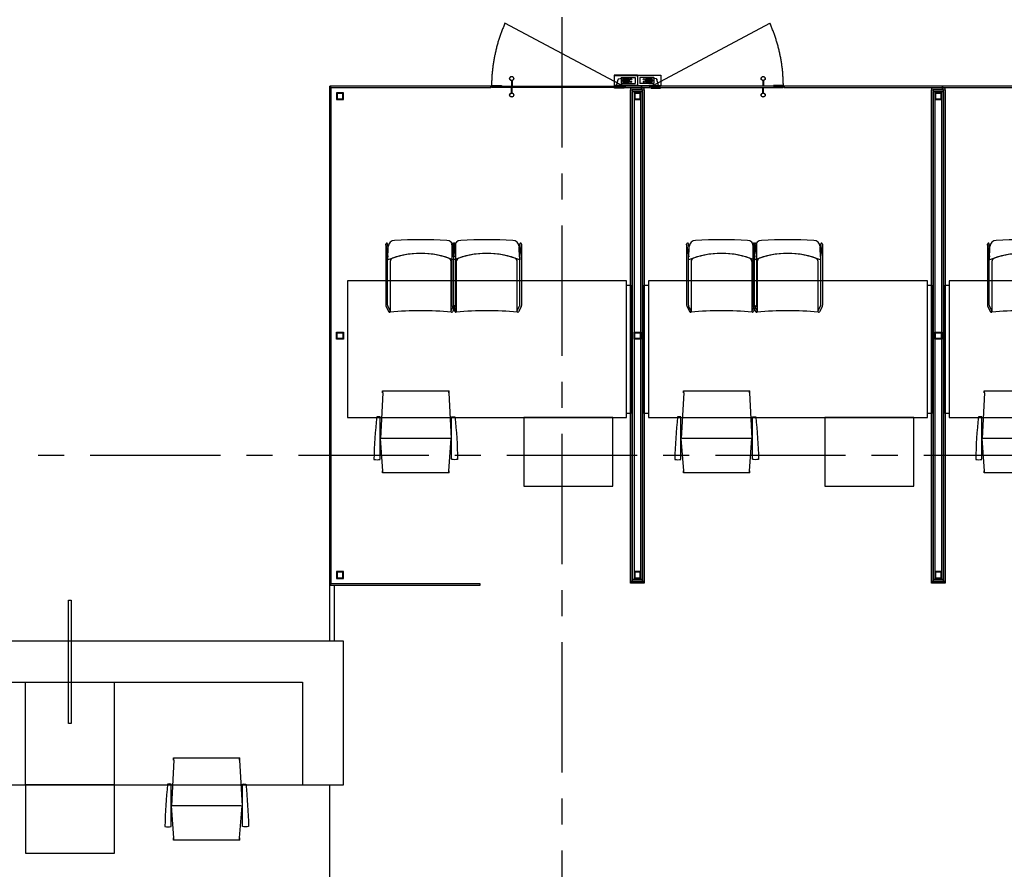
# Model space of a CAD drawing. Header units: millimetres. Extents: x 111285 to 237437, y -9513 to 52045.
# Tile 458 of 656: x 162115 to 169315, y 4765 to 10980. Entities that reach past the tile are written whole.
import ezdxf

# ---------------------------------------------------------------- set-up
doc = ezdxf.new("R2010")
doc.units = ezdxf.units.MM
doc.header["$LTSCALE"] = 100
doc.linetypes.add('CENTER', pattern=[50.8, 31.75, -6.35, 6.35, -6.35])
doc.linetypes.add('HIDDEN', pattern=[9.525, 6.35, -3.175])
doc.layers.get('0').update_dxf_attribs({"color": 252})
for name, color, linetype in [('0-HOOFDSTRAMIEN', 1, 'CENTER'), ('_22--BINNENWAND', 1, 'Continuous'), ('_32--BINNENKOZIJN', 1, 'Continuous'), ('_79--VASTE-INRICHTING', 1, 'Continuous'), ('_82--LOSSE-INRICHTING', 1, 'Continuous'), ('_89--LOSSE-INRICHTING', 1, 'Continuous')]:
    doc.layers.add(name, color=color, linetype=linetype)

# ---------------------------------------------------------------- blocks, each defined once
blk = doc.blocks.new('U-STRAMIEN')
at = {"layer": '0-HOOFDSTRAMIEN', "ltscale": 0.3}
for points in [[(39600, -4264), (39600, 47464)], [(-5000, 7200), (68000, 7200)]]:
    blk.add_lwpolyline(points, dxfattribs=at)
blk = doc.blocks.new('bureaustoel')
at = {"layer": '_89--LOSSE-INRICHTING'}
for p, q in [((2.5, 585), (-14.9, 250)), ((0, 585), (0, 600)), ((0, 600), (486.9, 600)), ((2.5, 585), (2.5, 600)), ((484.4, 585), (484.4, 600)), ((484.4, 585), (501.9, 250)), ((486.9, 585), (486.9, 600)), ((2.5, 15), (-14.9, 250)), ((496.2, 250), (-9.2, 250)), ((484.4, 15), (501.9, 250)), ((0, 0), (0, 15)), ((486.9, 0), (0, 0)), ((2.5, 0), (2.5, 15)), ((484.4, 0), (484.4, 15)), ((486.9, 0), (486.9, 15))]:
    blk.add_line(p, q, dxfattribs=at)
for points in [[(-17.4, 98.6), (-17.4, 408.6, 0.108124), (-42.2, 408.6, 0.022407), (-62.3, 98.3, 0.119571), (-17.4, 98.3, 0.119571)], [(504.6, 98.6), (504.6, 408.6, -0.108124), (529.4, 408.6, -0.022407), (549.5, 98.3, -0.119571), (504.6, 98.3, -0.119571)]]:
    blk.add_lwpolyline(points, format="xyb", dxfattribs=at)
blk = doc.blocks.new('BA-MORRISON-SIM')
for p, q in [((-1396.6, -206.8), (-1396.6, -207.3)), ((-1383.6, -286.3), (-1396.6, -207.3)), ((-1396.6, -207.3), (-1396.6, -654.2)), ((-1396.6, -207.3), (-1381.3, -300.3)), ((-1378.9, -234.5), (-1383.7, -205.7)), ((-904.2, -234.5), (-899.5, -205.7)), ((-886.6, -207.3), (-901.9, -300.3)), ((-899.6, -286.3), (-886.6, -207.3)), ((-886.6, -206.8), (-886.6, -207.3)), ((-886.6, -207.3), (-886.6, -654.2)), ((-1383.6, -654.9), (-1383.6, -286.3)), ((-1382.1, -322.9), (-1378.6, -225.3)), ((-1381.3, -300.3), (-1378.9, -234.5)), ((-904.6, -225.3), (-901.1, -322.9)), ((-901.9, -300.3), (-904.2, -234.5)), ((-899.6, -654.9), (-899.6, -286.3)), ((-1364.6, -335.3), (-1364.6, -705.3)), ((-918.6, -705.3), (-918.6, -335.3)), ((-1393.5, -665.9), (-1373.8, -702)), ((-1364.6, -692.9), (-1382, -660.9)), ((-1368.3, -705.3), (-1364.6, -705.3)), ((-1364.6, -705.3), (-1364.6, -692.9)), ((-918.6, -692.9), (-901.2, -660.9)), ((-918.6, -705.3), (-918.6, -692.9)), ((-914.8, -705.3), (-918.6, -705.3)), ((-889.7, -665.9), (-909.4, -702))]:
    blk.add_line(p, q)
for centre, radius, start, end in [((-1390.1, -206.8), 6.5, 94.67655, 180), ((-1390.1, -206.8), 6.5, 9.35311, 94.67655), ((-1331, -228), 47.7, 91.3487, 176.74251), ((-1141.6, -3806.8), 3631.5, 86.99304, 93.00696), ((-952.2, -228), 47.7, 3.25749, 88.6513), ((-893.1, -206.8), 6.5, 85.32345, 170.64689), ((-893.1, -206.8), 6.5, 0, 85.32345), ((-1141.6, -907), 631.7, 67.62326, 112.37674), ((-1141.6, -907), 631.7, 71.06093, 108.93907), ((-1333.4, -337.9), 31.3, 115.04697, 175.26506), ((-949.8, -337.9), 31.3, 4.73494, 64.95303), ((-1371.5, -653.9), 25.1, 179.30961, 208.73235), ((-1369.1, -654.3), 14.5, 182.50033, 207.13359), ((-1368.3, -699), 6.25, 208.60447, 270), ((-1141.6, -3186.7), 2491.5, 84.86481, 95.13519), ((-914.8, -699), 6.25, 270, 331.39553), ((-914.1, -654.3), 14.5, 332.86641, 357.49967), ((-911.6, -653.9), 25.1, 331.26765, 0.69039)]:
    blk.add_arc(centre, radius, start, end)

msp = doc.modelspace()

# ---------------------------------------------------------------- linework, layer by layer
at = {"layer": '_22--BINNENWAND'}
for p, q in [((164393.4, 6854), (164393.4, 10484)), ((166607.4, 10454), (166657.4, 10445)), ((166607.4, 10445), (166657.4, 10454)), ((168807.4, 10454), (168857.4, 10445)), ((168807.4, 10445), (168857.4, 10454)), ((166657.4, 6884), (166607.4, 6893)), ((166657.4, 6893), (166607.4, 6884)), ((168857.4, 6884), (168807.4, 6893)), ((168857.4, 6893), (168807.4, 6884))]:
    msp.add_line(p, q, dxfattribs=at)
for points in [[(164393.4, 10484), (165560.4, 10484), (165560.4, 10494), (164383.4, 10494)], [(164432.4, 10395), (164482.4, 10395), (164482.4, 10445), (164432.4, 10445)], [(164437.4, 10400), (164477.4, 10400), (164477.4, 10440), (164437.4, 10440)], [(166542.4, 10484), (166722.4, 10484), (166722.4, 10494), (166542.4, 10494)], [(166582.4, 10466.5), (166682.4, 10466.5), (166682.4, 10479), (166582.4, 10479)], [(166582.4, 6871.5), (166582.4, 10466.5), (166594.9, 10466.5), (166594.9, 6871.5)], [(166594.9, 10454), (166669.9, 10454), (166669.9, 10466.5), (166594.9, 10466.5)], [(166594.9, 6884), (166594.9, 10454), (166607.4, 10454), (166607.4, 6884)], [(166597.4, 10479), (166597.4, 10484), (166607.4, 10484), (166607.4, 10479)], [(166607.4, 10395), (166657.4, 10395), (166657.4, 10445), (166607.4, 10445)], [(166612.4, 10400), (166652.4, 10400), (166652.4, 10440), (166612.4, 10440)], [(166667.4, 10479), (166667.4, 10484), (166657.4, 10484), (166657.4, 10479)], [(166657.4, 6884), (166657.4, 10454), (166669.9, 10454), (166669.9, 6884)], [(166669.9, 6871.5), (166669.9, 10466.5), (166682.4, 10466.5), (166682.4, 6871.5)], [(167704.4, 10484), (169960.4, 10484), (169960.4, 10494), (167704.4, 10494)], [(168782.4, 10466.5), (168882.4, 10466.5), (168882.4, 10479), (168782.4, 10479)], [(168782.4, 6871.5), (168782.4, 10466.5), (168794.9, 10466.5), (168794.9, 6871.5)], [(168794.9, 10454), (168869.9, 10454), (168869.9, 10466.5), (168794.9, 10466.5)], [(168794.9, 6884), (168794.9, 10454), (168807.4, 10454), (168807.4, 6884)], [(168797.4, 10479), (168797.4, 10484), (168807.4, 10484), (168807.4, 10479)], [(168807.4, 10395), (168857.4, 10395), (168857.4, 10445), (168807.4, 10445)], [(168812.4, 10400), (168852.4, 10400), (168852.4, 10440), (168812.4, 10440)], [(168867.4, 10479), (168867.4, 10484), (168857.4, 10484), (168857.4, 10479)], [(168857.4, 6884), (168857.4, 10454), (168869.9, 10454), (168869.9, 6884)], [(168869.9, 6871.5), (168869.9, 10466.5), (168882.4, 10466.5), (168882.4, 6871.5)], [(164432.4, 8694), (164482.4, 8694), (164482.4, 8644), (164432.4, 8644)], [(164437.4, 8689), (164477.4, 8689), (164477.4, 8649), (164437.4, 8649)], [(166607.4, 8694), (166657.4, 8694), (166657.4, 8644), (166607.4, 8644)], [(166612.4, 8689), (166652.4, 8689), (166652.4, 8649), (166612.4, 8649)], [(168807.4, 8694), (168857.4, 8694), (168857.4, 8644), (168807.4, 8644)], [(168812.4, 8689), (168852.4, 8689), (168852.4, 8649), (168812.4, 8649)], [(164432.4, 6943), (164432.4, 6893), (164482.4, 6893), (164482.4, 6943)], [(164437.4, 6938), (164437.4, 6898), (164477.4, 6898), (164477.4, 6938)], [(166657.4, 6943), (166607.4, 6943), (166607.4, 6893), (166657.4, 6893)], [(166652.4, 6938), (166612.4, 6938), (166612.4, 6898), (166652.4, 6898)], [(168857.4, 6943), (168807.4, 6943), (168807.4, 6893), (168857.4, 6893)], [(168852.4, 6938), (168812.4, 6938), (168812.4, 6898), (168852.4, 6898)], [(164383.4, 6844), (165483.4, 6844), (165483.4, 6854), (164393.4, 6854)], [(166582.4, 6871.5), (166682.4, 6871.5), (166682.4, 6859), (166582.4, 6859)], [(166594.9, 6884), (166669.9, 6884), (166669.9, 6871.5), (166594.9, 6871.5)], [(168782.4, 6871.5), (168882.4, 6871.5), (168882.4, 6859), (168782.4, 6859)], [(168794.9, 6884), (168869.9, 6884), (168869.9, 6871.5), (168794.9, 6871.5)]]:
    msp.add_lwpolyline(points, close=True, dxfattribs=at)
for points in [[(166535.4, 10484), (165567.4, 10484), (165565.4, 10486), (165565.4, 10492), (165567.4, 10494), (166535.4, 10494), (166537.4, 10492), (166537.4, 10486), (166535.4, 10484)], [(166729.4, 10484), (167697.4, 10484), (167699.4, 10486), (167699.4, 10492), (167697.4, 10494), (166729.4, 10494), (166727.4, 10492), (166727.4, 10486), (166729.4, 10484)]]:
    msp.add_lwpolyline(points, dxfattribs=at)
at = {"layer": '_32--BINNENKOZIJN', "linetype": 'HIDDEN', "ltscale": 10}
for p, q in [((166537.4, 10489), (165663.7, 10953.6)), ((166727.4, 10489), (167601.1, 10953.6))]:
    msp.add_line(p, q, dxfattribs=at)
at = {"layer": '_32--BINNENKOZIJN', "color": 7}
for p, q in [((165710.4, 10534.5), (165710.4, 10494)), ((165715.4, 10534.5), (165715.4, 10494)), ((167549.4, 10534.5), (167549.4, 10494)), ((167554.4, 10534.5), (167554.4, 10494)), ((165710.4, 10443.5), (165710.4, 10484)), ((165715.4, 10443.5), (165715.4, 10484)), ((167549.4, 10443.5), (167549.4, 10484)), ((167554.4, 10443.5), (167554.4, 10484))]:
    msp.add_line(p, q, dxfattribs=at)
at = {"layer": '_32--BINNENKOZIJN'}
for p, q in [((166461.1, 10572), (166632.4, 10572)), ((166513.5, 10557.5), (166614.5, 10557.5)), ((166513.5, 10557.5), (166513.5, 10512.5)), ((166513.5, 10512.5), (166614.5, 10512.5)), ((166574.8, 10535), (166524.2, 10535)), ((166539.7, 10540), (166559.3, 10540)), ((166559.3, 10530), (166539.7, 10530)), ((166549.5, 10560.3), (166549.5, 10509.7)), ((166614.5, 10557.5), (166614.5, 10512.5)), ((166632.4, 10575), (166632.4, 10495)), ((166632.5, 10575), (166632.5, 10495)), ((166803.7, 10572), (166632.5, 10572)), ((166751.3, 10557.5), (166650.3, 10557.5)), ((166650.3, 10557.5), (166650.3, 10512.5)), ((166751.3, 10512.5), (166650.3, 10512.5)), ((166690, 10535), (166740.6, 10535)), ((166725.1, 10540), (166705.5, 10540)), ((166705.5, 10530), (166725.1, 10530)), ((166715.3, 10560.3), (166715.3, 10509.7)), ((166751.3, 10557.5), (166751.3, 10512.5)), ((164383.4, 6844), (164383.4, 10494)), ((166632.4, 10498), (166461.1, 10498)), ((166632.5, 10498), (166803.7, 10498))]:
    msp.add_line(p, q, dxfattribs=at)
at = {"layer": '_32--BINNENKOZIJN', "color": 7, "linetype": 'Continuous'}
for p, q in [((166478.6, 10499), (166490.4, 10543.2)), ((166491.8, 10545.5), (166490.4, 10543.2)), ((166494.2, 10546.8), (166491.8, 10545.5)), ((166494.2, 10546.8), (166544.8, 10557.5)), ((166521.5, 10512), (166519, 10511.3)), ((166549.5, 10512), (166521.5, 10512)), ((166535.8, 10538.3), (166535.4, 10534.2)), ((166535.4, 10534.2), (166535.8, 10532.2)), ((166535.8, 10538.3), (166536.5, 10540.1)), ((166535.8, 10532.2), (166537.1, 10530.6)), ((166536.5, 10540.1), (166538.1, 10541.5)), ((166537.1, 10530.6), (166539, 10529.9)), ((166538.1, 10541.5), (166540.1, 10541.9)), ((166547.8, 10529.1), (166539, 10529.9)), ((166549, 10541.1), (166540.1, 10541.9)), ((166548.8, 10527), (166547.8, 10529.1)), ((166548.8, 10527), (166550.2, 10528.9)), ((166550.3, 10543), (166549, 10541.1)), ((166559, 10528.2), (166550.2, 10528.9)), ((166551.2, 10540.9), (166550.3, 10543)), ((166560, 10540.1), (166551.2, 10540.9)), ((166561, 10528.5), (166559, 10528.2)), ((166562, 10539.4), (166560, 10540.1)), ((166562.6, 10529.9), (166561, 10528.5)), ((166563.3, 10537.8), (166562, 10539.4)), ((166563.3, 10531.8), (166562.6, 10529.9)), ((166563.7, 10535.8), (166563.3, 10537.8)), ((166563.3, 10531.7), (166563.7, 10535.8)), ((166701.2, 10535.8), (166701.5, 10537.8)), ((166701.5, 10531.7), (166701.2, 10535.8)), ((166701.5, 10537.8), (166702.9, 10539.4)), ((166701.5, 10531.8), (166702.2, 10529.9)), ((166702.2, 10529.9), (166703.8, 10528.5)), ((166702.9, 10539.4), (166704.8, 10540.1)), ((166703.8, 10528.5), (166705.8, 10528.2)), ((166704.8, 10540.1), (166713.7, 10540.9)), ((166705.8, 10528.2), (166714.6, 10528.9)), ((166713.7, 10540.9), (166714.5, 10543)), ((166714.5, 10543), (166715.9, 10541.1)), ((166716, 10527), (166714.6, 10528.9)), ((166715.3, 10512), (166743.3, 10512)), ((166715.9, 10541.1), (166724.7, 10541.9)), ((166716, 10527), (166717, 10529.1)), ((166717, 10529.1), (166725.8, 10529.9)), ((166770.6, 10546.8), (166720.1, 10557.5)), ((166726.8, 10541.5), (166724.7, 10541.9)), ((166727.7, 10530.6), (166725.8, 10529.9)), ((166728.4, 10540.1), (166726.8, 10541.5)), ((166729.1, 10532.2), (166727.7, 10530.6)), ((166729.1, 10538.3), (166728.4, 10540.1)), ((166729.1, 10538.3), (166729.4, 10534.2)), ((166729.4, 10534.2), (166729.1, 10532.2)), ((166743.3, 10512), (166745.8, 10511.3)), ((166770.6, 10546.8), (166773, 10545.5)), ((166773, 10545.5), (166774.4, 10543.2)), ((166786.2, 10499), (166774.4, 10543.2)), ((166517.2, 10509.5), (166516.5, 10507)), ((166516.5, 10507), (166516.5, 10499)), ((166519, 10511.3), (166517.2, 10509.5)), ((166745.8, 10511.3), (166747.6, 10509.5)), ((166747.6, 10509.5), (166748.3, 10507)), ((166748.3, 10507), (166748.3, 10499))]:
    msp.add_line(p, q, dxfattribs=at)
at = {"layer": '_32--BINNENKOZIJN'}
for points in [[(166632.4, 10575), (166461.1, 10575), (166461.1, 10495), (166632.4, 10495)], [(166632.5, 10575), (166803.7, 10575), (166803.7, 10495), (166632.5, 10495)]]:
    msp.add_lwpolyline(points, dxfattribs=at)
at = {"layer": '_32--BINNENKOZIJN', "color": 7}
for points in [[(165567.4, 10499), (165635.4, 10499, -0.414214), (165637.4, 10497), (165637.4, 10494), (165565.4, 10494), (165565.4, 10497, -0.414214)], [(166533.4, 10499), (166465.4, 10499, 0.414214), (166463.4, 10497), (166463.4, 10494), (166535.4, 10494), (166535.4, 10497, 0.414214)], [(166533.4, 10479), (166465.4, 10479, -0.414214), (166463.4, 10481), (166463.4, 10484), (166535.4, 10484), (166535.4, 10481, -0.414214)], [(166731.4, 10499), (166799.4, 10499, -0.414214), (166801.4, 10497), (166801.4, 10494), (166729.4, 10494), (166729.4, 10497, -0.414214)], [(166731.4, 10479), (166799.4, 10479, 0.414214), (166801.4, 10481), (166801.4, 10484), (166729.4, 10484), (166729.4, 10481, 0.414214)], [(167697.4, 10499), (167629.4, 10499, 0.414214), (167627.4, 10497), (167627.4, 10494), (167699.4, 10494), (167699.4, 10497, 0.414214)]]:
    msp.add_lwpolyline(points, format="xyb", close=True, dxfattribs=at)
at = {"layer": '_32--BINNENKOZIJN'}
msp.add_lwpolyline([(164383.4, 6844), (164413.4, 6844), (164413.4, 6433), (164383.4, 6433)], close=True, dxfattribs=at)
at = {"layer": '_32--BINNENKOZIJN', "color": 7}
for centre, radius in [((165712.9, 10549.5), 15), ((165712.9, 10549.5), 14), ((167551.9, 10549.5), 15), ((167551.9, 10549.5), 14), ((165712.9, 10428.5), 15), ((165712.9, 10428.5), 14), ((167551.9, 10428.5), 15), ((167551.9, 10428.5), 14)]:
    msp.add_circle(centre, radius, dxfattribs=at)
at = {"layer": '_32--BINNENKOZIJN'}
for centre, radius in [((166522.5, 10535), 4.75), ((166522.5, 10535), 2.5), ((166549.5, 10535), 23), ((166549.5, 10535), 18), ((166549.5, 10535.4), 12.6), ((166549.5, 10535), 4), ((166586, 10544.5), 4.75), ((166586, 10525.5), 4.75), ((166586, 10544.5), 2.5), ((166586, 10525.5), 2.5), ((166678.8, 10544.5), 4.75), ((166678.8, 10525.5), 4.75), ((166678.8, 10544.5), 2.5), ((166678.8, 10525.5), 2.5), ((166715.3, 10535), 23), ((166715.3, 10535), 18), ((166715.3, 10535.4), 12.6), ((166715.3, 10535), 4), ((166742.3, 10535), 4.75), ((166742.3, 10535), 2.5)]:
    msp.add_circle(centre, radius, dxfattribs=at)
at = {"layer": '_32--BINNENKOZIJN', "linetype": 'HIDDEN', "ltscale": 10}
for centre, start, end in [((166712.9, 10489), 156.1161, 179.75034), ((166551.9, 10489), 0.24966, 23.8839)]:
    msp.add_arc(centre, 1147.5, start, end, dxfattribs=at)
at = {"layer": '_32--BINNENKOZIJN'}
for centre, start, end in [((166549.5, 10535), 152.96431, 207.03569), ((166549.5, 10535), 332.96431, 27.03569), ((166715.3, 10535), 152.96431, 207.03569), ((166715.3, 10535), 332.96431, 27.03569)]:
    msp.add_arc(centre, 11, start, end, dxfattribs=at)
at = {"layer": '_79--VASTE-INRICHTING'}
for p, q in [((162157.4, 5383), (162157.4, 6133)), ((162807.4, 5383), (162807.4, 6133)), ((164382.4, 4083), (164382.4, 5383))]:
    msp.add_line(p, q, dxfattribs=at)
at = {"layer": '_79--VASTE-INRICHTING', "ltscale": 50}
msp.add_lwpolyline([(162492.4, 6732.9), (162492.4, 5833), (162472.4, 5833), (162472.4, 6732.9)], close=True, dxfattribs=at)
at = {"layer": '_79--VASTE-INRICHTING'}
msp.add_lwpolyline([(164482.4, 6433), (140482.4, 6433), (140482.4, 5383), (164482.4, 5383)], close=True, dxfattribs=at)
msp.add_lwpolyline([(140782.4, 5383), (140782.4, 6133), (164182.4, 6133), (164182.4, 5383)], dxfattribs=at)
at = {"layer": '_82--LOSSE-INRICHTING'}
for points in [[(164512.4, 8069), (166552.4, 8069), (166552.4, 9069), (164512.4, 9069)], [(166552.4, 9039), (166582.4, 9039), (166582.4, 8099), (166552.4, 8099)], [(166682.4, 9039), (166712.4, 9039), (166712.4, 8099), (166682.4, 8099)], [(166712.4, 8069), (168752.4, 8069), (168752.4, 9069), (166712.4, 9069)], [(168752.4, 9039), (168782.4, 9039), (168782.4, 8099), (168752.4, 8099)], [(168882.4, 9039), (168912.4, 9039), (168912.4, 8099), (168882.4, 8099)], [(168912.4, 8069), (170952.4, 8069), (170952.4, 9069), (168912.4, 9069)]]:
    msp.add_lwpolyline(points, close=True, dxfattribs=at)
at = {"layer": '_82--LOSSE-INRICHTING', "color": 8}
for points in [[(165802.4, 7569), (166452.4, 7569), (166452.4, 8069), (165802.4, 8069)], [(168002.4, 7569), (168652.4, 7569), (168652.4, 8069), (168002.4, 8069)], [(162157.4, 4883), (162807.4, 4883), (162807.4, 5383), (162157.4, 5383)]]:
    msp.add_lwpolyline(points, close=True, dxfattribs=at)

# ---------------------------------------------------------------- block references
at = {"layer": '0-HOOFDSTRAMIEN'}
msp.add_blockref('U-STRAMIEN', (126482, 594), dxfattribs=at)
at = {"layer": '_82--LOSSE-INRICHTING'}
for p in [(164768, 7665.6), (166968, 7665.6), (169168, 7665.6), (163238.9, 4979.6)]:
    msp.add_blockref('bureaustoel', p, dxfattribs=at)
at = {"layer": '_89--LOSSE-INRICHTING'}
for p in [(166188.6, 9545.8), (166672.2, 9545.8), (168388.6, 9545.8), (168872.2, 9545.8), (170588.6, 9545.8)]:
    msp.add_blockref('BA-MORRISON-SIM', p, dxfattribs=at)

doc.saveas('drawing.dxf')
